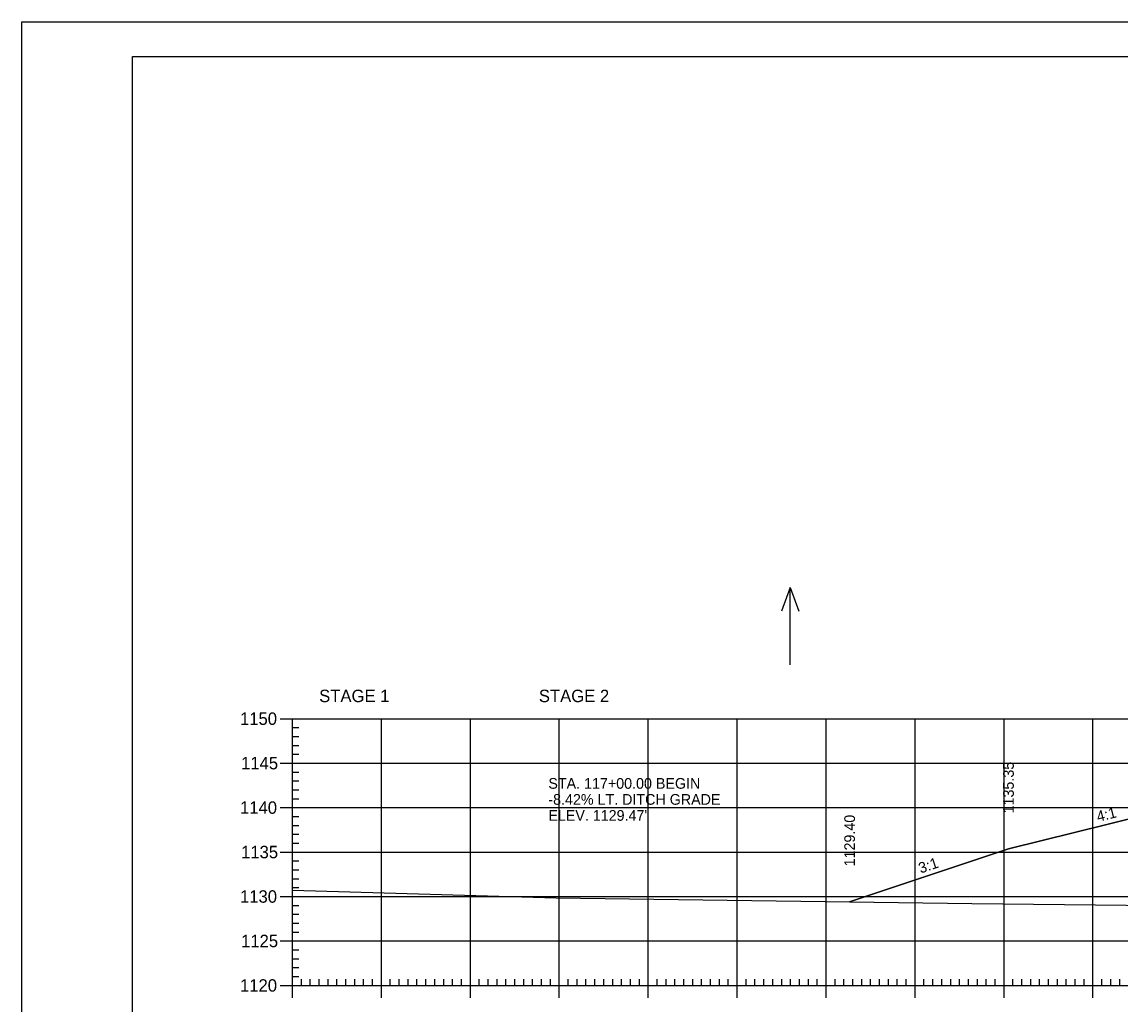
# Model space of a CAD drawing. Extents: x 1322838 to 1324533, y 339903 to 351025.
# Drawn here: x 1323533.3 to 1323656.8, y 340646 to 340756.5 of the extents above; entities that cross this region are included whole.
import ezdxf

# ---------------------------------------------------------------- set-up
doc = ezdxf.new("R2010")
doc.units = 0
for name, color, linetype in [('R_Axis', 7, 'Continuous'), ('R_Axis Annot', 7, 'Continuous'), ('R_Border', 7, 'Continuous'), ('R_Drive', 7, 'Continuous'), ('R_Exist Surface', 7, 'Continuous'), ('R_Fin Surface', 7, 'Continuous'), ('R_Fin Surface Annot', 7, 'Continuous'), ('R_Grid', 7, 'Continuous'), ('R_No Plot', 7, 'Continuous'), ('R_Water Annot', 7, 'Continuous')]:
    doc.layers.add(name, color=color, linetype=linetype)

msp = doc.modelspace()

# ---------------------------------------------------------------- linework, layer by layer
at = {"layer": 'R_Axis'}
for p, q in [((1323562.32, 340678.12), (1323565.12, 340678.12)), ((1323563.72, 340648.12), (1323563.72, 340678.12)), ((1323563.72, 340677.12), (1323564.42, 340677.12)), ((1323563.72, 340676.12), (1323564.42, 340676.12)), ((1323563.72, 340675.12), (1323564.42, 340675.12)), ((1323563.72, 340674.12), (1323564.42, 340674.12)), ((1323562.32, 340673.12), (1323565.12, 340673.12)), ((1323563.72, 340672.12), (1323564.42, 340672.12)), ((1323563.72, 340671.12), (1323564.42, 340671.12)), ((1323563.72, 340670.12), (1323564.42, 340670.12)), ((1323563.72, 340669.12), (1323564.42, 340669.12)), ((1323562.32, 340668.12), (1323565.12, 340668.12)), ((1323563.72, 340667.12), (1323564.42, 340667.12)), ((1323563.72, 340666.12), (1323564.42, 340666.12)), ((1323563.72, 340665.12), (1323564.42, 340665.12)), ((1323563.72, 340664.12), (1323564.42, 340664.12)), ((1323562.32, 340663.12), (1323565.12, 340663.12)), ((1323563.72, 340662.12), (1323564.42, 340662.12)), ((1323563.72, 340661.12), (1323564.42, 340661.12)), ((1323563.72, 340660.12), (1323564.42, 340660.12)), ((1323563.72, 340659.12), (1323564.42, 340659.12)), ((1323562.32, 340658.12), (1323565.12, 340658.12)), ((1323563.72, 340657.12), (1323564.42, 340657.12)), ((1323563.72, 340656.12), (1323564.42, 340656.12)), ((1323563.72, 340655.12), (1323564.42, 340655.12)), ((1323563.72, 340654.12), (1323564.42, 340654.12)), ((1323562.32, 340653.12), (1323565.12, 340653.12)), ((1323563.72, 340652.12), (1323564.42, 340652.12)), ((1323563.72, 340651.12), (1323564.42, 340651.12)), ((1323563.72, 340650.12), (1323564.42, 340650.12)), ((1323563.72, 340646.72), (1323563.72, 340649.52)), ((1323563.72, 340649.12), (1323564.42, 340649.12)), ((1323564.72, 340648.12), (1323564.72, 340648.82)), ((1323565.72, 340648.12), (1323565.72, 340648.82)), ((1323566.72, 340648.12), (1323566.72, 340648.82)), ((1323567.72, 340648.12), (1323567.72, 340648.82)), ((1323568.72, 340648.12), (1323568.72, 340648.82)), ((1323569.72, 340648.12), (1323569.72, 340648.82)), ((1323570.72, 340648.12), (1323570.72, 340648.82)), ((1323571.72, 340648.12), (1323571.72, 340648.82)), ((1323572.72, 340648.12), (1323572.72, 340648.82)), ((1323573.72, 340646.72), (1323573.72, 340649.52)), ((1323574.72, 340648.12), (1323574.72, 340648.82)), ((1323575.72, 340648.12), (1323575.72, 340648.82)), ((1323576.72, 340648.12), (1323576.72, 340648.82)), ((1323577.72, 340648.12), (1323577.72, 340648.82)), ((1323578.72, 340648.12), (1323578.72, 340648.82)), ((1323579.72, 340648.12), (1323579.72, 340648.82)), ((1323580.72, 340648.12), (1323580.72, 340648.82)), ((1323581.72, 340648.12), (1323581.72, 340648.82)), ((1323582.72, 340648.12), (1323582.72, 340648.82)), ((1323583.72, 340646.72), (1323583.72, 340649.52)), ((1323584.72, 340648.12), (1323584.72, 340648.82)), ((1323585.72, 340648.12), (1323585.72, 340648.82)), ((1323586.72, 340648.12), (1323586.72, 340648.82)), ((1323587.72, 340648.12), (1323587.72, 340648.82)), ((1323588.72, 340648.12), (1323588.72, 340648.82)), ((1323589.72, 340648.12), (1323589.72, 340648.82)), ((1323590.72, 340648.12), (1323590.72, 340648.82)), ((1323591.72, 340648.12), (1323591.72, 340648.82)), ((1323592.72, 340648.12), (1323592.72, 340648.82)), ((1323593.72, 340646.72), (1323593.72, 340649.52)), ((1323594.72, 340648.12), (1323594.72, 340648.82)), ((1323595.72, 340648.12), (1323595.72, 340648.82)), ((1323596.72, 340648.12), (1323596.72, 340648.82)), ((1323597.72, 340648.12), (1323597.72, 340648.82)), ((1323598.72, 340648.12), (1323598.72, 340648.82)), ((1323599.72, 340648.12), (1323599.72, 340648.82)), ((1323600.72, 340648.12), (1323600.72, 340648.82)), ((1323601.72, 340648.12), (1323601.72, 340648.82)), ((1323602.72, 340648.12), (1323602.72, 340648.82)), ((1323603.72, 340646.72), (1323603.72, 340649.52)), ((1323604.72, 340648.12), (1323604.72, 340648.82)), ((1323605.72, 340648.12), (1323605.72, 340648.82)), ((1323606.72, 340648.12), (1323606.72, 340648.82)), ((1323607.72, 340648.12), (1323607.72, 340648.82)), ((1323608.72, 340648.12), (1323608.72, 340648.82)), ((1323609.72, 340648.12), (1323609.72, 340648.82)), ((1323610.72, 340648.12), (1323610.72, 340648.82)), ((1323611.72, 340648.12), (1323611.72, 340648.82)), ((1323612.72, 340648.12), (1323612.72, 340648.82)), ((1323613.72, 340646.72), (1323613.72, 340649.52)), ((1323614.72, 340648.12), (1323614.72, 340648.82)), ((1323615.72, 340648.12), (1323615.72, 340648.82)), ((1323616.72, 340648.12), (1323616.72, 340648.82)), ((1323617.72, 340648.12), (1323617.72, 340648.82)), ((1323618.72, 340648.12), (1323618.72, 340648.82)), ((1323619.72, 340648.12), (1323619.72, 340648.82)), ((1323620.72, 340648.12), (1323620.72, 340648.82)), ((1323621.72, 340648.12), (1323621.72, 340648.82)), ((1323622.72, 340648.12), (1323622.72, 340648.82)), ((1323623.72, 340646.72), (1323623.72, 340649.52)), ((1323624.72, 340648.12), (1323624.72, 340648.82)), ((1323625.72, 340648.12), (1323625.72, 340648.82)), ((1323626.72, 340648.12), (1323626.72, 340648.82)), ((1323627.72, 340648.12), (1323627.72, 340648.82)), ((1323628.72, 340648.12), (1323628.72, 340648.82)), ((1323629.72, 340648.12), (1323629.72, 340648.82)), ((1323630.72, 340648.12), (1323630.72, 340648.82)), ((1323631.72, 340648.12), (1323631.72, 340648.82)), ((1323632.72, 340648.12), (1323632.72, 340648.82)), ((1323633.72, 340646.72), (1323633.72, 340649.52)), ((1323634.72, 340648.12), (1323634.72, 340648.82)), ((1323635.72, 340648.12), (1323635.72, 340648.82)), ((1323636.72, 340648.12), (1323636.72, 340648.82)), ((1323637.72, 340648.12), (1323637.72, 340648.82)), ((1323638.72, 340648.12), (1323638.72, 340648.82)), ((1323639.72, 340648.12), (1323639.72, 340648.82)), ((1323640.72, 340648.12), (1323640.72, 340648.82)), ((1323641.72, 340648.12), (1323641.72, 340648.82)), ((1323642.72, 340648.12), (1323642.72, 340648.82)), ((1323643.72, 340646.72), (1323643.72, 340649.52)), ((1323644.72, 340648.12), (1323644.72, 340648.82)), ((1323645.72, 340648.12), (1323645.72, 340648.82)), ((1323646.72, 340648.12), (1323646.72, 340648.82)), ((1323647.72, 340648.12), (1323647.72, 340648.82)), ((1323648.72, 340648.12), (1323648.72, 340648.82)), ((1323649.72, 340648.12), (1323649.72, 340648.82)), ((1323650.72, 340648.12), (1323650.72, 340648.82)), ((1323651.72, 340648.12), (1323651.72, 340648.82)), ((1323652.72, 340648.12), (1323652.72, 340648.82)), ((1323653.72, 340646.72), (1323653.72, 340649.52)), ((1323654.72, 340648.12), (1323654.72, 340648.82)), ((1323655.72, 340648.12), (1323655.72, 340648.82)), ((1323656.72, 340648.12), (1323656.72, 340648.82)), ((1323562.32, 340648.12), (1323565.12, 340648.12)), ((1323563.72, 340648.12), (1323843.72, 340648.12))]:
    msp.add_line(p, q, dxfattribs=at)
at = {"layer": 'R_Border'}
for p, q in [((1323545.72, 340752.58), (1323861.9, 340752.58)), ((1323545.72, 340547.12), (1323545.72, 340752.58))]:
    msp.add_line(p, q, dxfattribs=at)
at = {"layer": 'R_Exist Surface'}
msp.add_lwpolyline([(1323563.72, 340658.84), (1323593.35, 340657.98), (1323640.1, 340657.32), (1323660.92, 340657.11)], dxfattribs=at)
at = {"layer": 'R_Fin Surface'}
msp.add_lwpolyline([(1323626.36, 340657.51), (1323644.21, 340663.47), (1323644.22, 340663.47), (1323655.26, 340666.23), (1323660.22, 340667.47), (1323661.44, 340667.77), (1323666.21, 340668.97), (1323666.22, 340668.97), (1323672.22, 340669.21), (1323674.22, 340669.25), (1323703.71, 340669.84), (1323703.72, 340669.84), (1323721.68, 340669.48), (1323733.22, 340669.25), (1323735.22, 340669.21), (1323736.32, 340669.16), (1323741.21, 340668.97), (1323741.22, 340668.97), (1323747.22, 340667.47), (1323750.9, 340666.55), (1323763.22, 340663.47), (1323775.47, 340659.38), (1323787.55, 340655.36)], dxfattribs=at)
at = {"layer": 'R_Grid'}
for p, q in [((1323563.72, 340678.12), (1323843.72, 340678.12)), ((1323563.72, 340648.12), (1323563.72, 340678.12)), ((1323573.72, 340648.12), (1323573.72, 340678.12)), ((1323583.72, 340648.12), (1323583.72, 340678.12)), ((1323593.72, 340648.12), (1323593.72, 340678.12)), ((1323603.72, 340648.12), (1323603.72, 340678.12)), ((1323613.72, 340648.12), (1323613.72, 340678.12)), ((1323623.72, 340648.12), (1323623.72, 340678.12)), ((1323633.72, 340648.12), (1323633.72, 340678.12)), ((1323643.72, 340648.12), (1323643.72, 340678.12)), ((1323653.72, 340648.12), (1323653.72, 340678.12)), ((1323563.72, 340673.12), (1323843.72, 340673.12)), ((1323563.72, 340668.12), (1323843.72, 340668.12)), ((1323563.72, 340663.12), (1323843.72, 340663.12)), ((1323563.72, 340658.12), (1323843.72, 340658.12)), ((1323563.72, 340653.12), (1323843.72, 340653.12)), ((1323563.72, 340648.12), (1323843.72, 340648.12))]:
    msp.add_line(p, q, dxfattribs=at)
at = {"layer": 'R_No Plot'}
msp.add_line((1323533.31, 340756.47), (1323866.65, 340756.47), dxfattribs=at)
for points in [[(1323533.31, 340756.47), (1323866.65, 340756.47), (1323866.65, 340543.13), (1323533.31, 340543.13)], [(1323779.64, 340752.58), (1323799.26, 340752.58), (1323799.26, 340742.7), (1323815.37, 340742.7), (1323838.57, 340742.7), (1323838.57, 340710.03), (1323861.77, 340710.03), (1323861.9, 340547.12), (1323545.72, 340547.12), (1323545.72, 340752.58)]]:
    msp.add_lwpolyline(points, close=True, dxfattribs=at)
msp.add_lwpolyline([(1323660.22, 340667.47), (1323655.26, 340666.23), (1323644.22, 340663.47), (1323644.21, 340663.47), (1323626.36, 340657.51), (1323626.36, 340657.51), (1323640.1, 340657.32), (1323660.92, 340657.11)], dxfattribs=at)
at = {"layer": 'R_Water Annot'}
for p, q in [((1323619.67, 340692.87), (1323618.7, 340690.21)), ((1323619.67, 340684.18), (1323619.67, 340692.87)), ((1323619.67, 340692.87), (1323620.64, 340690.21))]:
    msp.add_line(p, q, dxfattribs=at)

# ---------------------------------------------------------------- texts
at = {"layer": 'R_Axis Annot'}
for s, p in [('STAGE 1', (1323566.72, 340679.98)), ('STAGE 2', (1323591.42, 340679.98)), ('1150', (1323557.82, 340677.42)), ('1145', (1323557.94, 340672.42)), ('1140', (1323557.82, 340667.42)), ('1135', (1323557.94, 340662.42)), ('1130', (1323557.82, 340657.42)), ('1125', (1323557.94, 340652.42)), ('1120', (1323557.82, 340647.42))]:
    msp.add_text(s, height=1.4, dxfattribs=at).set_placement(p)
at = {"layer": 'R_Drive'}
for s, p in [('STA. 117+00.00 BEGIN', (1323592.49, 340670.24)), ('-8.42% LT. DITCH GRADE', (1323592.49, 340668.44)), ("ELEV. 1129.47'", (1323592.49, 340666.64))]:
    msp.add_text(s, height=1.2, dxfattribs=at).set_placement(p)
at = {"layer": 'R_Fin Surface Annot'}
for s, rotation, p in [('1135.35', 90, (1323644.82, 340667.47)), ('1129.40', 90, (1323626.96, 340661.51)), ('4:1', 14.0362, (1323654.29, 340666.5)), ('3:1', 18.4339, (1323634.34, 340660.7))]:
    msp.add_text(s, height=1.2, rotation=rotation, dxfattribs=at).set_placement(p)

doc.saveas('drawing.dxf')
